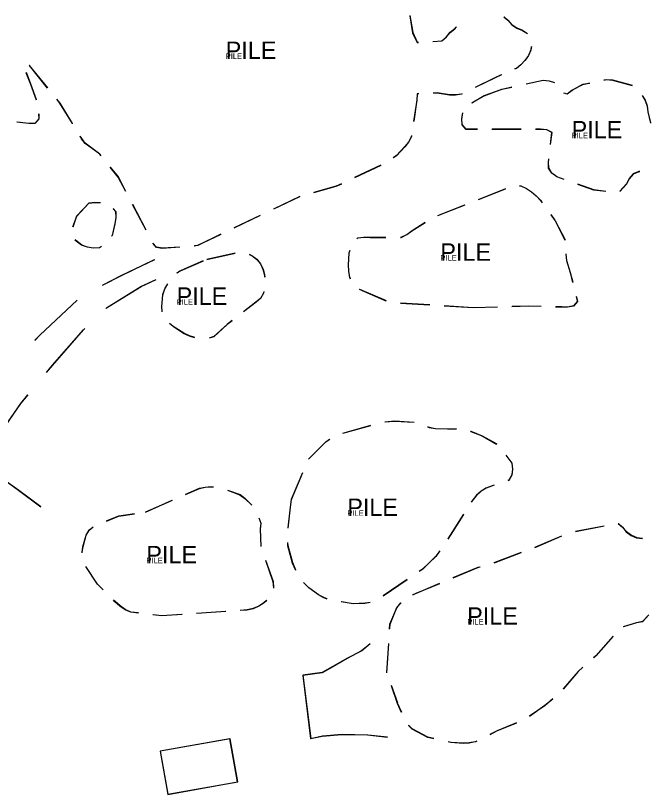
# Model space of a CAD drawing. Extents: x -25029 to 2274964, y -81170 to 687028.
# Drawn here: x -761 to -216, y -67453 to -66784 of the extents above; entities that cross this region are included whole.
import ezdxf

# ---------------------------------------------------------------- set-up
doc = ezdxf.new("R2010")
doc.units = 0
for name, color, linetype in [('BLDG', 7, 'Continuous'), ('DRIVWY', 7, 'Continuous'), ('WALL', 7, 'Continuous')]:
    doc.layers.add(name, color=color, linetype=linetype)

msp = doc.modelspace()

# ---------------------------------------------------------------- linework, layer by layer
at = {"layer": 'BLDG'}
for p, q in [((-369.28, -66859.06), (-358.87, -66852.85)), ((-369.22, -66858.89), (-358.81, -66852.68)), ((-327.07, -66881.81), (-352.07, -66881.84)), ((-327.01, -66881.63), (-352.01, -66881.67)), ((-447.4, -66912.82), (-470.04, -66923.41)), ((-447.34, -66912.66), (-469.97, -66923.25)), ((-363.61, -66942.04), (-340.36, -66932.87)), ((-363.54, -66941.87), (-340.29, -66932.7)), ((-517.17, -66939.62), (-539.71, -66950.42)), ((-517.1, -66939.47), (-539.64, -66950.27)), ((-648.94, -66968.46), (-660.53, -66946.31)), ((-648.87, -66968.32), (-660.46, -66946.18)), ((-398.5, -66955.81), (-375.24, -66946.63)), ((-398.43, -66955.64), (-375.17, -66946.46)), ((-711.77, -66965.56), (-708.44, -66956.22)), ((-711.7, -66965.43), (-708.37, -66956.09)), ((-550.98, -66955.83), (-573.53, -66966.63)), ((-550.91, -66955.68), (-573.46, -66966.48)), ((-596.92, -66993.45), (-572.53, -66987.96)), ((-596.85, -66993.31), (-572.46, -66987.81)), ((-442.75, -67029.27), (-465.69, -67019.34)), ((-442.67, -67029.11), (-465.61, -67019.18)), ((-405.59, -67032.78), (-430.54, -67031.2)), ((-405.51, -67032.61), (-430.46, -67031.04)), ((-368.17, -67035.15), (-393.12, -67033.57)), ((-368.09, -67034.98), (-393.04, -67033.4)), ((-347.38, -67034.52), (-368.17, -67035.15)), ((-347.3, -67034.35), (-368.09, -67034.98)), ((-480.12, -67142.75), (-456.03, -67136.06)), ((-480.03, -67142.59), (-455.94, -67135.9)), ((-524.15, -67199.62), (-514.49, -67176.56)), ((-524.05, -67199.47), (-514.39, -67176.41)), ((-649.36, -67210.41), (-626.46, -67200.38)), ((-649.26, -67210.27), (-626.36, -67200.24)), ((-376.49, -67212.56), (-389.94, -67233.63)), ((-376.39, -67212.39), (-389.84, -67233.46)), ((-280.39, -67227.01), (-255.82, -67222.4)), ((-280.29, -67226.83), (-255.72, -67222.22)), ((-424.89, -67268.57), (-445.55, -67282.64)), ((-424.78, -67268.41), (-445.44, -67282.48)), ((-580.75, -67295.92), (-605.69, -67297.64)), ((-580.64, -67295.78), (-605.58, -67297.5)), ((-442.37, -67348.42), (-440.71, -67323.47)), ((-442.25, -67348.26), (-440.6, -67323.31)), ((-576.92, -67405.1), (-636.84, -67415.79)), ((-570.3, -67442.12), (-576.92, -67405.1)), ((-636.84, -67415.79), (-630.23, -67452.82)), ((-630.23, -67452.82), (-570.3, -67442.12))]:
    msp.add_line(p, q, dxfattribs=at)
for points in [[(-422.66, -66784.21), (-420.18, -66798.73), (-416.21, -66807.14), (-415.24, -66807.11)], [(-422.61, -66784.05), (-420.13, -66798.57), (-416.16, -66806.98), (-415.19, -66806.95)], [(-341.77, -66785.17), (-338.51, -66788.13), (-335.12, -66791.94), (-330.66, -66794.74), (-325.9, -66796.82), (-321.64, -66799.5)], [(-341.72, -66785), (-338.46, -66787.96), (-335.07, -66791.77), (-330.61, -66794.57), (-325.85, -66796.64), (-321.59, -66799.32)], [(-402.77, -66806.38), (-395.2, -66805.82), (-391.24, -66802.58), (-388.08, -66798.55), (-383.98, -66795.37), (-382.65, -66793.9)], [(-402.72, -66806.21), (-395.15, -66805.65), (-391.19, -66802.41), (-388.03, -66798.38), (-383.93, -66795.2), (-382.6, -66793.73)], [(-318.31, -66810.72), (-318.76, -66813.65), (-320.7, -66818.4), (-323.72, -66822.58), (-327.24, -66826.4), (-331.12, -66829.57), (-332.59, -66830.04)], [(-318.26, -66810.54), (-318.71, -66813.47), (-320.65, -66818.22), (-323.67, -66822.4), (-327.19, -66826.22), (-331.07, -66829.4), (-332.54, -66829.87)], [(-733.52, -66846.28), (-749.17, -66827.02), (-749.35, -66827.05)], [(-733.46, -66846.15), (-749.12, -66826.9), (-749.3, -66826.93)], [(-752.12, -66832.85), (-748.22, -66842.85), (-743.47, -66856.3)], [(-752.07, -66832.73), (-748.16, -66842.73), (-743.41, -66856.18)], [(-344.03, -66835.02), (-350.04, -66837.94), (-366.52, -66845.93)], [(-343.98, -66834.85), (-349.99, -66837.77), (-366.46, -66845.76)], [(-322.82, -66842.81), (-308.08, -66839.62), (-302.97, -66840.19), (-298.41, -66841.6)], [(-322.76, -66842.63), (-308.03, -66839.44), (-302.91, -66840.01), (-298.35, -66841.42)], [(-290.57, -66850.46), (-287.56, -66851.4), (-283.39, -66848.23), (-274.18, -66843.18), (-269, -66842.17), (-268.19, -66842)], [(-290.51, -66850.28), (-287.5, -66851.22), (-283.33, -66848.05), (-274.12, -66843), (-268.94, -66841.99), (-268.13, -66841.82)], [(-255.94, -66839.49), (-253.82, -66839.05), (-248.49, -66839.48), (-231.63, -66844.12)], [(-255.89, -66839.31), (-253.77, -66838.87), (-248.44, -66839.3), (-231.57, -66843.93)], [(-415.02, -66851.34), (-416.3, -66851.4), (-416.51, -66856.65), (-419.29, -66874.9)], [(-414.96, -66851.18), (-416.24, -66851.24), (-416.45, -66856.49), (-419.23, -66874.74)], [(-377.77, -66851.38), (-378.31, -66851.64), (-383.27, -66852.37), (-388.45, -66852.3), (-399.11, -66850.66), (-402.53, -66850.81)], [(-377.71, -66851.21), (-378.25, -66851.47), (-383.21, -66852.2), (-388.39, -66852.13), (-399.05, -66850.49), (-402.47, -66850.64)], [(-358.87, -66852.85), (-343.48, -66847.29), (-335.04, -66845.46)], [(-358.81, -66852.68), (-343.42, -66847.12), (-334.98, -66845.29)], [(-712.09, -66876.96), (-712.2, -66876.78), (-722.94, -66859.3), (-725.64, -66855.98)], [(-712.03, -66876.83), (-712.14, -66876.65), (-722.88, -66859.17), (-725.58, -66855.85)], [(-223.19, -66852.79), (-220.48, -66856.86), (-218.96, -66861.76), (-218.38, -66866.79), (-216.09, -66876.44)], [(-223.13, -66852.6), (-220.42, -66856.67), (-218.9, -66861.57), (-218.32, -66866.6), (-216.03, -66876.25)], [(-741.24, -66868.43), (-741.2, -66872.85), (-744.44, -66876.81), (-749.62, -66876.82), (-759.84, -66875.72)], [(-741.18, -66868.31), (-741.14, -66872.73), (-744.38, -66876.69), (-749.56, -66876.7), (-759.78, -66875.6)], [(-364.57, -66881.86), (-374.24, -66881.87), (-377.63, -66877.84), (-377.92, -66872.66), (-377.05, -66867.86)], [(-364.51, -66881.69), (-374.18, -66881.7), (-377.57, -66877.67), (-377.86, -66872.49), (-376.99, -66867.69)], [(-301.74, -66894.86), (-300.55, -66884.52), (-305.01, -66882.22), (-310.34, -66881.79), (-314.57, -66881.8)], [(-301.68, -66894.68), (-300.49, -66884.34), (-304.95, -66882.04), (-310.28, -66881.61), (-314.51, -66881.62)], [(-687.59, -66904.56), (-688.78, -66903.09), (-701.24, -66893.82), (-704.34, -66889.87), (-705.66, -66887.67)], [(-687.53, -66904.43), (-688.72, -66902.96), (-701.18, -66893.69), (-704.28, -66889.74), (-705.6, -66887.54)], [(-421.17, -66887.26), (-421.3, -66888.11), (-423.81, -66892.79), (-426.98, -66896.75), (-434.02, -66904.39), (-436.76, -66906.35)], [(-421.11, -66887.1), (-421.24, -66887.95), (-423.75, -66892.63), (-426.92, -66896.59), (-433.96, -66904.23), (-436.7, -66906.19)], [(-290.11, -66924.9), (-296.47, -66922.65), (-300.58, -66919.49), (-303.39, -66915.03), (-303.61, -66910), (-303.23, -66907.27)], [(-290.04, -66924.72), (-296.4, -66922.47), (-300.52, -66919.31), (-303.33, -66914.85), (-303.55, -66909.82), (-303.17, -66907.09)], [(-666.33, -66935.24), (-672.85, -66922.79), (-679.73, -66914.28)], [(-666.26, -66935.11), (-672.78, -66922.66), (-679.67, -66914.15)], [(-225.21, -66918.21), (-226.1, -66918.11), (-230.92, -66920.13), (-234.29, -66924.24), (-236.59, -66928.7), (-242.24, -66935.11)], [(-225.15, -66918.02), (-226.04, -66917.92), (-230.86, -66919.94), (-234.22, -66924.05), (-236.52, -66928.51), (-242.17, -66934.92)], [(-481.36, -66928.71), (-485.95, -66930.86), (-505.16, -66936.17)], [(-481.29, -66928.55), (-485.88, -66930.7), (-505.09, -66936.02)], [(-328.47, -66930.19), (-327.27, -66930.32), (-322.44, -66932.62), (-318.05, -66935.56), (-314.09, -66938.94), (-310.48, -66942.89), (-308.95, -66944.99)], [(-328.4, -66930.01), (-327.2, -66930.14), (-322.37, -66932.44), (-317.98, -66935.38), (-314.02, -66938.76), (-310.41, -66942.71), (-308.88, -66944.81)], [(-254.24, -66935.25), (-264.58, -66933.92), (-278.32, -66929.06)], [(-254.17, -66935.07), (-264.51, -66933.74), (-278.25, -66928.88)], [(-708.44, -66956.22), (-698.02, -66945.06), (-692.98, -66944.47), (-688.33, -66944.66)], [(-708.37, -66956.09), (-697.95, -66944.93), (-692.91, -66944.34), (-688.26, -66944.53)], [(-677.38, -66950), (-675.12, -66952.44), (-674.97, -66957.55), (-675.83, -66962.88), (-678.19, -66972.96), (-678.64, -66973.63)], [(-677.31, -66949.87), (-675.05, -66952.31), (-674.9, -66957.42), (-675.76, -66962.75), (-678.12, -66972.83), (-678.57, -66973.5)], [(-301.58, -66955.09), (-297.73, -66960.37), (-289.38, -66976.84)], [(-301.51, -66954.91), (-297.66, -66960.19), (-289.31, -66976.66)], [(-430.72, -66974.62), (-430.05, -66974.62), (-425.24, -66972.1), (-420.71, -66968.78), (-409.45, -66961.73)], [(-430.65, -66974.46), (-429.98, -66974.46), (-425.17, -66971.94), (-420.64, -66968.62), (-409.38, -66961.56)], [(-584.8, -66972.04), (-604.71, -66981.58), (-607.61, -66981.96)], [(-584.73, -66971.9), (-604.64, -66981.44), (-607.54, -66981.82)], [(-687.29, -66982.47), (-688.98, -66983.62), (-694.45, -66983.84), (-699.41, -66982.98), (-704.31, -66981.33), (-710.04, -66976.85)], [(-687.22, -66982.34), (-688.91, -66983.49), (-694.38, -66983.71), (-699.34, -66982.85), (-704.24, -66981.2), (-709.97, -66976.72)], [(-468.03, -66975.54), (-467.19, -66975.02), (-462.08, -66974.44), (-456.54, -66974.65), (-443.22, -66974.63)], [(-467.96, -66975.38), (-467.12, -66974.86), (-462.01, -66974.28), (-456.47, -66974.49), (-443.15, -66974.47)], [(-620.06, -66982.98), (-635.07, -66984.06), (-640.18, -66983.2), (-643.32, -66979.61)], [(-619.99, -66982.84), (-635, -66983.92), (-640.11, -66983.06), (-643.25, -66979.47)], [(-560.47, -66989.16), (-558.21, -66990.16), (-554.03, -66993.4), (-550.86, -66997.35), (-548.62, -67001.96), (-547.39, -67006.99), (-547.21, -67008.85)], [(-560.4, -66989.01), (-558.14, -66990.01), (-553.96, -66993.25), (-550.79, -66997.2), (-548.55, -67001.81), (-547.31, -67006.84), (-547.13, -67008.7)], [(-473.52, -67010.4), (-474.06, -67008.92), (-474.93, -67003.6), (-475.22, -66998.28), (-474.59, -66987.98), (-473.94, -66985.68)], [(-473.44, -67010.24), (-473.98, -67008.76), (-474.86, -67003.44), (-475.15, -66998.12), (-474.52, -66987.82), (-473.87, -66985.52)], [(-288.58, -66988.99), (-288.19, -66994.47), (-284.94, -67004.75), (-282.81, -67013.22)], [(-288.51, -66988.81), (-288.12, -66994.29), (-284.86, -67004.57), (-282.73, -67013.04)], [(-622.47, -67005.01), (-620.08, -67003.55), (-618.79, -67002.97), (-599.73, -66994.67)], [(-622.39, -67004.87), (-620.01, -67003.41), (-618.72, -67002.83), (-599.66, -66994.53)], [(-635.2, -67038.46), (-635.52, -67033.93), (-634.67, -67023.79), (-632.88, -67018.82), (-630.37, -67014.49)], [(-635.12, -67038.32), (-635.44, -67033.79), (-634.59, -67023.65), (-632.8, -67018.68), (-630.29, -67014.35)], [(-548.04, -67021.22), (-548.31, -67022.32), (-550.68, -67027), (-554.64, -67030.25), (-565.31, -67038.51)], [(-547.96, -67021.07), (-548.23, -67022.17), (-550.6, -67026.85), (-554.56, -67030.1), (-565.23, -67038.36)], [(-279.77, -67025.34), (-278.72, -67029.5), (-282.03, -67033.54), (-287.21, -67034.62), (-292.25, -67034.48), (-297.4, -67034.34)], [(-279.69, -67025.16), (-278.64, -67029.32), (-281.95, -67033.36), (-287.13, -67034.44), (-292.17, -67034.3), (-297.32, -67034.16)], [(-309.9, -67034.01), (-320.75, -67033.72), (-334.89, -67034.15)], [(-309.82, -67033.83), (-320.67, -67033.54), (-334.81, -67033.98)], [(-607.2, -67060.76), (-611.82, -67059.31), (-616.78, -67057.01), (-625.79, -67051.12), (-628.76, -67048.55)], [(-607.12, -67060.62), (-611.74, -67059.17), (-616.7, -67056.87), (-625.71, -67050.98), (-628.68, -67048.41)], [(-575.2, -67046.16), (-579.3, -67049.34), (-590.87, -67059.94), (-594.82, -67061.11)], [(-575.12, -67046.01), (-579.22, -67049.2), (-590.79, -67059.8), (-594.74, -67060.97)], [(-443.92, -67133.07), (-435.85, -67132.37), (-418.98, -67133.3)], [(-443.83, -67132.91), (-435.76, -67132.21), (-418.89, -67133.14)], [(-407.35, -67137.25), (-405.98, -67137.74), (-400.58, -67138.74), (-390.36, -67139.02), (-382.53, -67138.97)], [(-407.26, -67137.08), (-405.89, -67137.57), (-400.49, -67138.57), (-390.27, -67138.85), (-382.44, -67138.8)], [(-370.5, -67141.01), (-370.21, -67141.15), (-360.42, -67145.1), (-348.11, -67152.02)], [(-370.41, -67140.84), (-370.12, -67140.98), (-360.33, -67144.93), (-348.02, -67151.85)], [(-509.55, -67165.11), (-494.55, -67150.07), (-491.43, -67147.97)], [(-509.46, -67164.96), (-494.46, -67149.92), (-491.34, -67147.81)], [(-340.29, -67161.68), (-334.99, -67168.6), (-334.41, -67173.71), (-334.98, -67178.75), (-337.63, -67183.22), (-338.44, -67183.56)], [(-340.2, -67161.51), (-334.89, -67168.43), (-334.31, -67173.54), (-334.88, -67178.58), (-337.53, -67183.05), (-338.34, -67183.39)], [(-615.01, -67195.36), (-603.25, -67190.21), (-598.28, -67189.12), (-593.25, -67188.76), (-591.23, -67188.89)], [(-614.91, -67195.22), (-603.15, -67190.07), (-598.18, -67188.98), (-593.15, -67188.62), (-591.13, -67188.75)], [(-579.12, -67191.7), (-568.41, -67195.64), (-564.31, -67198.73), (-558.21, -67204.58)], [(-579.02, -67191.56), (-568.31, -67195.49), (-564.21, -67198.58), (-558.11, -67204.43)], [(-350.28, -67187.42), (-357.27, -67190), (-361.51, -67192.67), (-365.33, -67196.13), (-368.49, -67200.02), (-369.77, -67202.02)], [(-350.18, -67187.25), (-357.17, -67189.83), (-361.41, -67192.5), (-365.23, -67195.96), (-368.39, -67199.85), (-369.67, -67201.85)], [(-527.01, -67224.04), (-524.98, -67206.23), (-524.05, -67199.47)], [(-527.11, -67224.19), (-525.08, -67206.38), (-524.15, -67199.62)], [(-683.03, -67218.16), (-672.53, -67213.96), (-659, -67211.89)], [(-682.93, -67218.03), (-672.43, -67213.83), (-658.9, -67211.76)], [(-552.31, -67215.45), (-550.54, -67220.09), (-551.18, -67225.05), (-550.59, -67240.07)], [(-552.21, -67215.3), (-550.44, -67219.94), (-551.08, -67224.9), (-550.49, -67239.92)], [(-703.86, -67245.44), (-703.87, -67245.3), (-703.23, -67240.26), (-700.43, -67230.33), (-697.77, -67225.94), (-694.45, -67223.16)], [(-703.76, -67245.31), (-703.77, -67245.17), (-703.13, -67240.13), (-700.33, -67230.2), (-697.67, -67225.81), (-694.35, -67223.03)], [(-243.62, -67220.41), (-240.07, -67223.55), (-236.76, -67227.43), (-232.51, -67230.52), (-227.9, -67232.53), (-223.06, -67233.16)], [(-243.52, -67220.22), (-239.97, -67223.36), (-236.66, -67227.24), (-232.41, -67230.33), (-227.8, -67232.34), (-222.96, -67232.97)], [(-315.16, -67240.81), (-314.47, -67240.55), (-292.17, -67230.97)], [(-315.06, -67240.63), (-314.37, -67240.37), (-292.07, -67230.79)], [(-520.45, -67260.53), (-523.22, -67254.24), (-527.2, -67239.56), (-527.35, -67236.65)], [(-520.34, -67260.38), (-523.11, -67254.09), (-527.1, -67239.41), (-527.25, -67236.5)], [(-397.02, -67243.93), (-400.31, -67248.63), (-411.6, -67259.58), (-414.54, -67261.56)], [(-396.92, -67243.76), (-400.21, -67248.46), (-411.49, -67259.41), (-414.43, -67261.4)], [(-350.27, -67253.97), (-349.28, -67253.68), (-326.85, -67245.22)], [(-350.16, -67253.8), (-349.17, -67253.51), (-326.75, -67245.04)], [(-546.5, -67251.87), (-540.12, -67270.23), (-539.61, -67275.56), (-539.66, -67275.77)], [(-546.39, -67251.72), (-540.01, -67270.08), (-539.5, -67275.41), (-539.55, -67275.62)], [(-685.93, -67277.34), (-690.81, -67272.49), (-700.72, -67257.32)], [(-685.82, -67277.21), (-690.7, -67272.36), (-700.61, -67257.19)], [(-385.39, -67266.97), (-364.1, -67258.09), (-362.25, -67257.54)], [(-385.28, -67266.8), (-363.99, -67257.92), (-362.14, -67257.37)], [(-493.62, -67285.24), (-496.49, -67284.07), (-501.03, -67281.63), (-509.38, -67275.67), (-513.93, -67271.04)], [(-493.51, -67285.08), (-496.38, -67283.92), (-500.92, -67281.48), (-509.27, -67275.52), (-513.82, -67270.89)], [(-419.99, -67281.42), (-417.05, -67280.17), (-396.93, -67271.78)], [(-419.88, -67281.26), (-416.94, -67280.01), (-396.82, -67271.61)], [(-655.47, -67297.23), (-662.07, -67296.42), (-666.97, -67294.34), (-671.43, -67291.25), (-675.68, -67287.51), (-677.06, -67286.14)], [(-655.36, -67297.09), (-661.96, -67296.29), (-666.86, -67294.21), (-671.32, -67291.12), (-675.57, -67287.38), (-676.95, -67286.01)], [(-545.51, -67286.42), (-547.87, -67288.52), (-552.18, -67291.33), (-557.15, -67293.5), (-562.33, -67294.65), (-568.28, -67295.06)], [(-545.4, -67286.27), (-547.76, -67288.37), (-552.07, -67291.18), (-557.04, -67293.35), (-562.22, -67294.5), (-568.17, -67294.91)], [(-456.62, -67288.16), (-461.08, -67289), (-471.23, -67289.3), (-481.41, -67287.67)], [(-456.51, -67288), (-460.97, -67288.84), (-471.12, -67289.14), (-481.3, -67287.51)], [(-439.89, -67311), (-439.61, -67306.82), (-433.73, -67292.57), (-430.22, -67288.47)], [(-439.78, -67310.84), (-439.5, -67306.66), (-433.62, -67292.41), (-430.11, -67288.31)], [(-618.16, -67298.5), (-635.51, -67299.7), (-643.07, -67298.77)], [(-618.05, -67298.36), (-635.4, -67299.56), (-642.96, -67298.63)], [(-217.52, -67298.79), (-222.86, -67304.71), (-228.11, -67305.65), (-239.29, -67309.1)], [(-217.41, -67298.6), (-222.75, -67304.52), (-228, -67305.46), (-239.18, -67308.91)], [(-248.06, -67317.22), (-262.91, -67334.04), (-264.83, -67335.73)], [(-247.95, -67317.03), (-262.79, -67333.86), (-264.71, -67335.55)], [(-274.22, -67343.99), (-278.15, -67347.45), (-290.91, -67362.55)], [(-274.1, -67343.81), (-278.03, -67347.27), (-290.79, -67362.37)], [(-429.6, -67382.72), (-433.28, -67374.82), (-433.06, -67374.82), (-438.4, -67359.67)], [(-429.48, -67382.56), (-433.16, -67374.66), (-432.94, -67374.66), (-438.28, -67359.51)], [(-299.87, -67371.18), (-306.61, -67376.7), (-319.96, -67386.04)], [(-299.75, -67371), (-306.49, -67376.52), (-319.84, -67385.86)], [(-331.06, -67391.63), (-347.68, -67398.48), (-353.95, -67401.65)], [(-330.94, -67391.46), (-347.56, -67398.31), (-353.83, -67401.48)], [(-401.95, -67405.11), (-407.12, -67403.94), (-420.66, -67396.9), (-423.74, -67393.7)], [(-401.83, -67404.94), (-407, -67403.77), (-420.54, -67396.74), (-423.62, -67393.54)], [(-365.11, -67407.28), (-366.38, -67407.92), (-371.63, -67408.94), (-376.74, -67409.23), (-387.25, -67408.45), (-389.76, -67407.88)], [(-364.99, -67407.11), (-366.26, -67407.75), (-371.51, -67408.77), (-376.62, -67409.06), (-387.13, -67408.28), (-389.64, -67407.71)]]:
    msp.add_lwpolyline(points, dxfattribs=at)
msp.add_lwpolyline([(-630.36, -67452.96), (-570.43, -67442.27), (-577.04, -67405.24), (-636.97, -67415.93)], close=True, dxfattribs=at)
at = {"layer": 'DRIVWY'}
for points in [[(-641.91, -66993.93), (-670.31, -67007.49), (-686.78, -67015.97)], [(-641.84, -66993.79), (-670.23, -67007.36), (-686.7, -67015.84)], [(-683.53, -67035.69), (-682.95, -67035.14), (-653.39, -67016.83), (-640.31, -67010.75)], [(-683.45, -67035.56), (-682.87, -67035.01), (-653.31, -67016.69), (-640.23, -67010.61)], [(-708.22, -67028.54), (-740.2, -67058.52), (-744.45, -67062.98)], [(-708.14, -67028.41), (-740.12, -67058.4), (-744.37, -67062.86)], [(-734.46, -67090.63), (-729.38, -67084.49), (-702.79, -67054.02), (-701.64, -67052.93)], [(-734.37, -67090.5), (-729.3, -67084.36), (-702.71, -67053.89), (-701.56, -67052.8)], [(-777.46, -67151.65), (-773, -67141.17), (-756.47, -67117.26), (-750.39, -67109.9)], [(-777.37, -67151.53), (-772.91, -67141.05), (-756.38, -67117.14), (-750.3, -67109.78)], [(-739.46, -67206.12), (-758.4, -67191.96), (-771.22, -67182.84), (-778.47, -67175.08)], [(-739.36, -67206), (-758.3, -67191.84), (-771.12, -67182.72), (-778.37, -67174.96)]]:
    msp.add_lwpolyline(points, dxfattribs=at)
at = {"layer": 'WALL'}
for points in [[(-456.79, -67323.9), (-463.98, -67329.66), (-476.28, -67336.23), (-488.65, -67343.29), (-497.86, -67348.41), (-514.41, -67350.73), (-507.8, -67405.06), (-497.73, -67402.82), (-480.81, -67401.5), (-458.79, -67401.84), (-441.88, -67403.76)], [(-456.68, -67323.74), (-463.87, -67329.5), (-476.16, -67336.07), (-488.53, -67343.13), (-497.74, -67348.26), (-514.29, -67350.58), (-507.68, -67404.91), (-497.61, -67402.67), (-480.69, -67401.34), (-458.67, -67401.68), (-441.76, -67403.6)]]:
    msp.add_lwpolyline(points, dxfattribs=at)

# ---------------------------------------------------------------- texts
at = {"layer": 'BLDG'}
for p in [(-580.63, -66821.36), (-283.7, -66889.54), (-396.35, -66994.66), (-622.79, -67032.48), (-476.28, -67213.81), (-648.73, -67254.52), (-373.33, -67307.25)]:
    msp.add_text('PILE', height=15, dxfattribs=at).set_placement(p)
for p in [(-580.58, -66821.22), (-283.64, -66889.36), (-396.28, -66994.49), (-622.71, -67032.34), (-476.18, -67213.65), (-648.62, -67254.38), (-373.22, -67307.08)]:
    msp.add_text('PILE', height=4.68, rotation=0.007, dxfattribs=at).set_placement(p)

doc.saveas('drawing.dxf')
